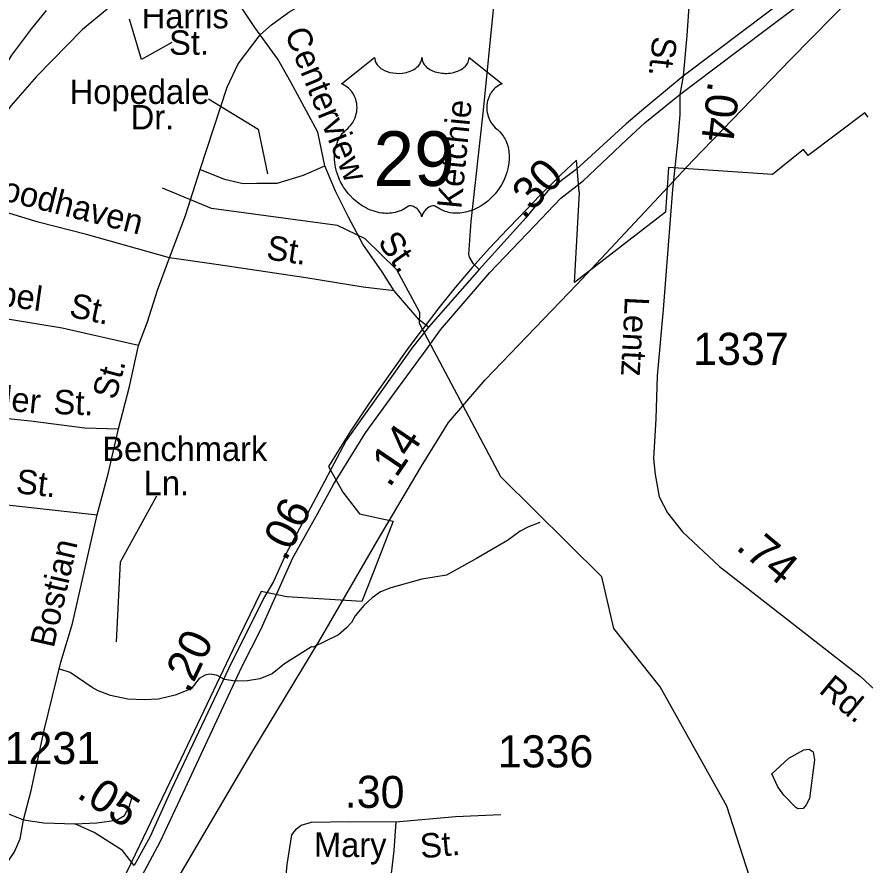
# Model space of a CAD drawing. Extents: x 1473865 to 1648260, y 639067 to 773536.
# Drawn here: x 1529591 to 1532892, y 662498 to 665797 of the extents above; entities that cross this region are included whole.
import ezdxf

# ---------------------------------------------------------------- set-up
doc = ezdxf.new("R2010")
doc.units = 0
for name, color, linetype in [('Exist Boundary Political City Limit New', 7, 'Continuous'), ('Exist Hydrographic Misc Water Feature', 7, 'Continuous'), ('Exist Railroad Mainline', 7, 'Continuous'), ('Exist Road Non-System Type 51', 7, 'Continuous'), ('Exist Road Non-System Type 51 Label', 7, 'Continuous'), ('Exist Road Primary NC Attributed', 7, 'Continuous'), ('Exist Road Primary NC Label', 7, 'Continuous'), ('Exist Road Primary US Divided Attributed', 7, 'Continuous'), ('Exist Road Primary US Mileage Hundredths English Label', 7, 'Continuous'), ('Exist Road Primary US Shield CELL', 7, 'Continuous'), ('Exist Road Primary US Shield Number Label', 7, 'Continuous'), ('Exist Road Secondary Mileage Hundredths English Label', 7, 'Continuous'), ('Exist Road Secondary Type 51 Attributed', 7, 'Continuous'), ('Exist Road Secondary Type 51 Label', 7, 'Continuous'), ('Exist Road Secondary Type 51 Number Label', 7, 'Continuous'), ('Exist Utilities Electrical Transmission Line', 7, 'Continuous'), ('Map Preparation Boundary City Limit Buffer Line', 7, 'Continuous')]:
    doc.layers.add(name, color=color, linetype=linetype)

msp = doc.modelspace()

# ---------------------------------------------------------------- linework, layer by layer
at = {"layer": 'Exist Boundary Political City Limit New'}
msp.add_lwpolyline([(1532904, 665407.1), (1532891.6, 665423.8), (1532670.2, 665257.9), (1532652.9, 665281.5), (1532532.2, 665184.6), (1532127.5, 665211.4), (1532115.8, 665037.8), (1531760.6, 664764.6), (1531772.4, 664972.9), (1531780.1, 665114.9), (1531779.8, 665118.5), (1531768.6, 665240.5), (1531708.5, 665183.4), (1531626.5, 665102.3), (1531546.6, 665019.6), (1531499.8, 664972.1), (1531430.1, 664898.2), (1531362.5, 664822.6), (1531296.8, 664745.2), (1531233.1, 664666.1), (1531171.5, 664585.4), (1531168.1, 664580.9), (1531113.1, 664507.5), (1531036.6, 664401.7), (1530962.1, 664294.3), (1530889.9, 664185.4), (1530843.5, 664113), (1530803.4, 664047.7), (1530860, 663947.9), (1530924.9, 663864.7), (1531055, 663835.6), (1530974.6, 663627.9), (1530934, 663522.9), (1530641.2, 663541.7), (1530541, 663562.4), (1530431.5, 663334.5), (1530228.8, 662909.5), (1530068.4, 662573.3), (1529825, 662071.2)], dxfattribs=at)
at = {"layer": 'Exist Hydrographic Misc Water Feature'}
for points in [[(1532906.1, 660749.7), (1532767.1, 660870), (1532769, 661027.6), (1532598, 661799.1), (1532592.1, 661989.7), (1532354.1, 662726.4), (1532094.1, 663191.2), (1531914.1, 663418.1), (1531868, 663619.3), (1531474, 664008), (1531158, 664605.2), (1531159.1, 664647.8), (1531070.1, 664813.7), (1530946.1, 664934.4), (1530839.1, 664985.8), (1530348.1, 665051.5), (1530157.1, 665130.8)], [(1531626, 663830.9), (1531581.8, 663813.7), (1531549.4, 663796.3), (1531500.9, 663760.4), (1531379.7, 663690.6), (1531262.6, 663624.9), (1531166.4, 663610.4), (1531045.8, 663575.9), (1531005.5, 663560.3), (1530973, 663537.2), (1530940.6, 663507.4), (1530908, 663467.9), (1530893.5, 663441.9), (1530873.2, 663420.2), (1530842.7, 663392.9), (1530744, 663344.8), (1530738, 663346.6), (1530633, 663280.6), (1530584.2, 663241.4), (1530536, 663221.8), (1530487.9, 663214.6), (1530439.9, 663213.1), (1530399.8, 663219.6), (1530368.1, 663236.7), (1530340.1, 663240.6), (1530324.2, 663236.8), (1530299.9, 663223.3), (1530269.1, 663183.7), (1530206.9, 663158.7), (1530142.6, 663143.6), (1530086.5, 663140.6), (1530022.6, 663143.6), (1529954.8, 663157.3), (1529906.9, 663175.4), (1529883.2, 663188.2), (1529798, 663247.4), (1529758.3, 663259.7)], [(1532529, 662852.5), (1532595.9, 662913.5), (1532654.4, 662946), (1532674.5, 662948.1), (1532690.3, 662937.9), (1532695.9, 662907.4), (1532675.6, 662756), (1532663, 662731.7), (1532650.8, 662718), (1532630.9, 662716.7), (1532622.9, 662721), (1532575.8, 662769.5), (1532552.2, 662802), (1532529, 662852.5)]]:
    msp.add_lwpolyline(points, dxfattribs=at)
at = {"layer": 'Exist Railroad Mainline'}
for points in [[(1530926.8, 666356.8), (1530822.2, 666316.7), (1530576.4, 666225.2), (1530437.6, 666167.6), (1530362.8, 666131.1), (1530255.8, 666075), (1530170.8, 666016.5), (1530073.6, 665938.2), (1529941.5, 665826.6), (1529846.2, 665748.3)], [(1529846.2, 665748.3), (1529666.8, 665565.3), (1529566.7, 665451.2), (1529369.8, 665182.9), (1529304.9, 665100.1), (1529183, 664856), (1529102.3, 664677.8), (1528978.8, 664381.5), (1528863.4, 664114.1), (1528742, 663808.4), (1528627.2, 663534.4), (1528527.2, 663308.3), (1528456.6, 663151.6)]]:
    msp.add_lwpolyline(points, dxfattribs=at)
at = {"layer": 'Exist Road Non-System Type 51'}
for p, q in [((1531156, 664619.5), (1531059.7, 664731.5)), ((1531193.4, 664590.1), (1531156, 664619.5)), ((1529807, 663438), (1529903.2, 663860))]:
    msp.add_line(p, q, dxfattribs=at)
for points in [[(1530537.1, 665727.2), (1530582.1, 665766.4), (1530648.9, 665816.1), (1530808.5, 665909.8), (1530962.2, 665999), (1531071.3, 666041.2), (1531184.7, 666092.6), (1531474.6, 666125.3)], [(1531353, 664863.1), (1531350.5, 664873.8), (1531358.9, 665001.6), (1531407.3, 665434.7), (1531447.1, 665839.9), (1531472.5, 666019.3), (1531474.6, 666125.3)], [(1530537.1, 665727.2), (1530516.5, 665756.5), (1530431.8, 665885.8), (1530371, 665983.7), (1530303.6, 666049.3)], [(1530304.8, 665204.4), (1530409, 665524.5), (1530452.4, 665615.2), (1530537.1, 665727.2)], [(1530789.2, 665218.6), (1530762.5, 665348.5), (1530656.6, 665544.1), (1530606.6, 665633.2), (1530537.1, 665727.2)], [(1530304.8, 665204.4), (1530399.3, 665166.4), (1530471, 665149), (1530524.2, 665150.1), (1530603.9, 665150.3), (1530706.4, 665182.3), (1530789.2, 665218.6)], [(1531059.7, 664731.5), (1531013.2, 664806.3), (1530937.3, 664913.9), (1530881.4, 665018.9), (1530831.2, 665119.9), (1530789.2, 665218.6)], [(1530185, 664860.7), (1530247.1, 665024.3), (1530304.8, 665204.4)], [(1530185, 664860.7), (1529862.2, 664950.8), (1529673, 664998.4), (1529388.7, 665086)], [(1530064.3, 664519.6), (1530099.3, 664611.2), (1530137.6, 664734.5), (1530185, 664860.7)], [(1531059.7, 664731.5), (1530938.1, 664745.8), (1530714.8, 664782.1), (1530375.8, 664832.8), (1530185, 664860.7)], [(1531389.8, 664814.7), (1531368.6, 664836.4), (1531353, 664863.1)], [(1530064.3, 664519.6), (1529767.2, 664586.7), (1529569.7, 664618.5), (1529370.2, 664646.4), (1529029.5, 664709.1)], [(1529986.5, 664194.5), (1530028.9, 664359.7), (1530064.3, 664519.6)], [(1529004.3, 664296.2), (1529228.2, 664268.7), (1529643.3, 664226.5), (1529855.6, 664199), (1529986.5, 664194.5)], [(1529903.2, 663860), (1529946.2, 664019.2), (1529986.5, 664194.5)], [(1528885.3, 663971.8), (1529599.7, 663894), (1529903.2, 663860)], [(1529616.3, 662673.8), (1529646.6, 662787.3), (1529697, 663022.2), (1529762.1, 663287), (1529807, 663438)], [(1529294.9, 662912), (1529369.9, 662858.5), (1529503.5, 662737.9), (1529558.7, 662697), (1529616.3, 662673.8)], [(1529816.1, 662658), (1529902.2, 662662.3), (1529978.2, 662672.7), (1530009, 662690.3), (1530027.3, 662723.8), (1530038, 662757.6)], [(1529422.8, 662385.6), (1529491.7, 662432.2), (1529542.8, 662491.2), (1529581.9, 662548.5), (1529603, 662600.1), (1529616.3, 662673.8)], [(1529616.3, 662673.8), (1529696.1, 662662.2), (1529816.1, 662658)], [(1531066, 662665.6), (1531057.9, 662553.7), (1531024.3, 662264.4), (1530998.8, 662083.1)]]:
    msp.add_lwpolyline(points, dxfattribs=at)
at = {"layer": 'Exist Road Non-System Type 51 Label'}
for points in [[(1530193.4, 665698.1), (1530075.7, 665631.4), (1530028.6, 665788.4)], [(1530337.2, 665479), (1530529.4, 665361.2), (1530566.6, 665187.5)], [(1530134.3, 663933.1), (1529992.7, 663676.4), (1529976.6, 663366.2)]]:
    msp.add_lwpolyline(points, dxfattribs=at)
at = {"layer": 'Exist Road Primary NC Attributed'}
for points in [[(1531868.6, 667293.4), (1531886.6, 667251.9), (1531899.1, 667198), (1531903.2, 667149.5), (1531907.4, 667084.5), (1531899.1, 667004.3), (1531903.2, 666955.9), (1531908.7, 666915.8), (1531933.6, 666859), (1531998.7, 666733.2), (1532033.2, 666661.2), (1532068.9, 666576.6), (1532163.9, 666323.9), (1532195.2, 666241.2), (1532219.8, 666170.7), (1532225.4, 666121.6), (1532218.8, 666051.6), (1532209.8, 665896.3), (1532198.5, 665725.8), (1532184, 665567.1)], [(1532184, 665567.1), (1532170.6, 665495.5)]]:
    msp.add_lwpolyline(points, dxfattribs=at)
at = {"layer": 'Exist Road Primary US Divided Attributed'}
for points in [[(1532170.6, 665495.5), (1532309.2, 665598.9), (1532508.1, 665749.8), (1532815.5, 665982.4), (1533191, 666269.7), (1533539.7, 666525.7), (1533739.7, 666668.8), (1534015.8, 666847.1)], [(1533782.2, 666765.5), (1533671.6, 666682.8), (1533540.8, 666589.4), (1533178.7, 666317.8), (1532419.8, 665744.2), (1532184, 665567.1)], [(1532184, 665567.1), (1532038.7, 665446.3), (1531962.7, 665381.5), (1531768.3, 665203.7), (1531658, 665121.2), (1531571.9, 665015.4), (1531389.8, 664814.7), (1531193.4, 664590.1), (1531128.4, 664508.4), (1531020.3, 664357.2), (1530872.3, 664149.3), (1530776.5, 663967.6), (1530637.6, 663707.8), (1530590.1, 663601.3), (1530550.4, 663534.6), (1530502.8, 663438.1), (1530427.6, 663288.9), (1530193, 662793.5), (1530109.1, 662609.1), (1530047.1, 662496.1)], [(1530078.2, 662457.3), (1530148.9, 662587.8), (1530245.6, 662796), (1530466.6, 663269.3), (1530541.1, 663417.2), (1530664.5, 663692.4), (1530761, 663863.7), (1530822.9, 663978), (1530947.6, 664179.3), (1531062.5, 664336.8), (1531188, 664506.9), (1531239.5, 664580.5), (1531431.8, 664803.7), (1531605.3, 664985.1), (1531708.5, 665092.1), (1531795.1, 665160.1), (1531965, 665321.1), (1532035.4, 665384.8), (1532170.6, 665495.5)]]:
    msp.add_lwpolyline(points, dxfattribs=at)
at = {"layer": 'Exist Road Primary US Shield CELL'}
msp.add_lwpolyline([(1530983.1, 665639.2), (1530983.4, 665633.9), (1530984.7, 665627.6), (1530985.7, 665624.3), (1530988.7, 665618.1), (1530993.5, 665610.7), (1531000.3, 665603.5), (1531008, 665597.2), (1531013.1, 665593.8), (1531021.9, 665589.1), (1531031.9, 665584.9), (1531043, 665581.7), (1531054.3, 665579.5), (1531066.7, 665578.1), (1531078.9, 665577.9), (1531092.1, 665578.9), (1531106.7, 665581.7), (1531113.4, 665583.4), (1531121, 665586), (1531127.9, 665588.9), (1531135.6, 665593), (1531141.8, 665596.9), (1531146.6, 665600.4), (1531153.4, 665607), (1531158.9, 665613.7), (1531161.1, 665617.5), (1531163.1, 665621.2), (1531165.8, 665628.9), (1531166.6, 665632.3), (1531167.1, 665639.5), (1531167.6, 665633.5), (1531168.2, 665629.8), (1531169.1, 665626.1), (1531170.7, 665622.2), (1531173.4, 665616.8), (1531176.4, 665612.2), (1531182.2, 665605.4), (1531185.7, 665602.1), (1531189, 665599.4), (1531197.7, 665593.4), (1531208, 665588.3), (1531213, 665586.1), (1531218.1, 665584.2), (1531224.7, 665582.3), (1531231.4, 665580.7), (1531238.1, 665579.5), (1531244.9, 665578.5), (1531251.9, 665578), (1531257.6, 665577.9), (1531264.6, 665577.9), (1531271.1, 665578.3), (1531277.7, 665579.1), (1531285, 665580.3), (1531290.8, 665581.6), (1531298.6, 665583.6), (1531305.6, 665586.1), (1531311.7, 665588.8), (1531319.7, 665593), (1531326.1, 665597), (1531330.8, 665600.8), (1531336.5, 665606), (1531341.8, 665612.1), (1531344.9, 665616.6), (1531347.1, 665621.3), (1531349.1, 665626.1), (1531350.4, 665631.3), (1531351, 665635.8), (1531351.1, 665639.6), (1531479.7, 665537.2), (1531476.7, 665536), (1531469.7, 665532.6), (1531464.2, 665529.3), (1531455.3, 665523.1), (1531451.5, 665519.7), (1531447.7, 665516.1), (1531444.2, 665512.3), (1531441.2, 665508.7), (1531437.4, 665503.5), (1531434.1, 665498.4), (1531430.8, 665492.7), (1531428.4, 665487.7), (1531424.5, 665477.4), (1531422.6, 665470.9), (1531421.4, 665465.3), (1531419.9, 665453.9), (1531419.5, 665448.4), (1531419.5, 665443), (1531419.8, 665437.3), (1531420.3, 665431.8), (1531421.3, 665426.1), (1531422.2, 665421.1), (1531423.8, 665414.9), (1531426.1, 665407.8), (1531428.9, 665400.9), (1531434.8, 665389.7), (1531442.3, 665378.3), (1531447.7, 665371.9), (1531453, 665366.5), (1531461, 665359.8), (1531465.3, 665356), (1531470.2, 665351), (1531478.3, 665341.7), (1531481.5, 665337.3), (1531484.8, 665332.3), (1531487.9, 665327.3), (1531490.9, 665321.8), (1531493.3, 665317), (1531497.8, 665306), (1531501.1, 665295.3), (1531502.7, 665289.6), (1531505.1, 665277), (1531506, 665270.8), (1531507, 665258.5), (1531507, 665243.6), (1531505.9, 665229.5), (1531503.2, 665213), (1531501, 665203.1), (1531497.6, 665191.6), (1531494.4, 665181.7), (1531488.5, 665167), (1531483.3, 665156.4), (1531476.5, 665143.9), (1531471.9, 665136.4), (1531466.5, 665128.3), (1531459.7, 665119.1), (1531451.8, 665109.2), (1531442.3, 665098.8), (1531434.7, 665091.1), (1531424.6, 665082.1), (1531418.6, 665077.1), (1531409.9, 665070.6), (1531398.1, 665062.7), (1531386.4, 665055.9), (1531376.4, 665050.8), (1531367.6, 665047), (1531356.2, 665042.7), (1531337.2, 665037.4), (1531330.3, 665036), (1531322.1, 665034.8), (1531314.4, 665034), (1531307, 665033.6), (1531297, 665033.6), (1531287, 665034.3), (1531277.6, 665035.7), (1531267.8, 665037.7), (1531257.6, 665040.8), (1531248.2, 665044.4), (1531238.8, 665049.1), (1531222.9, 665059.1), (1531218.3, 665061.5), (1531215.7, 665062.2), (1531209.6, 665062.5), (1531203.8, 665061.3), (1531197.9, 665058.9), (1531194.3, 665057), (1531189.6, 665053.9), (1531185.9, 665051), (1531181.5, 665046.9), (1531178.5, 665043.4), (1531176.2, 665040.6), (1531171.7, 665033.6), (1531170.1, 665030.2), (1531168.4, 665025.9), (1531167, 665019.5), (1531164.9, 665027.6), (1531162.6, 665032.9), (1531159.8, 665037.4), (1531157, 665041.5), (1531152.5, 665046.6), (1531148.5, 665050.5), (1531143.6, 665054.5), (1531138.5, 665057.6), (1531134.3, 665059.7), (1531130.5, 665061.2), (1531125.9, 665062.3), (1531122.1, 665062.6), (1531119, 665062.5), (1531114.7, 665061.5), (1531108.9, 665057.4), (1531103.4, 665053.6), (1531097.4, 665049.8), (1531090.2, 665046), (1531085, 665043.6), (1531078.8, 665041.2), (1531071.5, 665038.7), (1531063.6, 665036.7), (1531055.5, 665035.1), (1531048.3, 665033.9), (1531040.6, 665033.3), (1531033.7, 665033), (1531026.5, 665033.1), (1531019.8, 665033.6), (1531011.9, 665034.3), (1531002.2, 665035.8), (1530994.2, 665037.6), (1530985.7, 665039.9), (1530976.9, 665042.6), (1530967.6, 665046.2), (1530955.9, 665051.3), (1530947.8, 665055.5), (1530934.9, 665062.8), (1530919.9, 665073.2), (1530908.5, 665082.4), (1530900.2, 665090), (1530888, 665102.4), (1530880.8, 665110.5), (1530869.5, 665125.1), (1530862.3, 665135.7), (1530857.7, 665143.4), (1530850.8, 665155.9), (1530847.1, 665163.7), (1530842.2, 665175.1), (1530838.4, 665185.5), (1530835.2, 665195.4), (1530833.5, 665201.7), (1530831, 665212.7), (1530829.6, 665220.6), (1530828.1, 665231.3), (1530827.3, 665242.6), (1530827.2, 665253), (1530827.4, 665261.7), (1530828.4, 665271.8), (1530830.1, 665282.5), (1530832.2, 665291.7), (1530834, 665298.3), (1530836.8, 665306.4), (1530840.4, 665315.3), (1530844.6, 665323.8), (1530848.7, 665330.8), (1530853.8, 665338.4), (1530858.8, 665344.9), (1530865.4, 665352), (1530872.2, 665358.6), (1530878.5, 665363.7), (1530885.9, 665370.9), (1530889.8, 665375.4), (1530894.5, 665381.5), (1530898.2, 665387.2), (1530901.1, 665392.3), (1530905.1, 665399.8), (1530907.4, 665405.4), (1530910.4, 665414.1), (1530911.8, 665420.2), (1530913.4, 665428), (1530914.4, 665435.4), (1530914.7, 665444.6), (1530914.5, 665452.2), (1530913.5, 665461.1), (1530911.8, 665469.6), (1530909.8, 665477), (1530906.6, 665485.5), (1530903.7, 665491.8), (1530898.8, 665500.2), (1530893.3, 665508), (1530887.7, 665514.4), (1530882, 665520.1), (1530876.5, 665524.4), (1530871.3, 665528.1), (1530864.8, 665532), (1530858.5, 665535.2), (1530854.5, 665536.7)], close=True, dxfattribs=at)
at = {"layer": 'Exist Road Secondary Type 51 Attributed'}
for points in [[(1528155.4, 662915.6), (1528240.1, 663076.6), (1528329.7, 663260.9), (1528472.4, 663552.1), (1528639.9, 663891.1), (1528702.6, 664019.2), (1528775.4, 664187.9), (1528896.7, 664412.2), (1529045.5, 664727.2), (1529084.2, 664799.3), (1529164.6, 664968.3), (1529247.1, 665122.9), (1529302.4, 665216.3), (1529409.2, 665387.8), (1529467.9, 665480.5), (1529570.7, 665648), (1529649.4, 665752.8), (1529706.1, 665822.8)], [(1532170.6, 665495.5), (1532171.7, 665416.1), (1532161.7, 665308.8), (1532143, 665126.3), (1532106.9, 664658.7), (1532083.4, 664401.1), (1532078.3, 664233.3), (1532068.2, 664079.5), (1532074.6, 664016.8), (1532090.8, 663930.6), (1532122.8, 663867.6), (1532181, 663794.3), (1532325.8, 663659.4), (1532872.6, 663232), (1532986.3, 663128), (1533088.9, 663051.9), (1533203.1, 662966.2), (1533368.9, 662841.9), (1533414.5, 662802.7), (1533550.3, 662753.1), (1533683.1, 662737), (1533807.2, 662723.9), (1533912.2, 662719.2)], [(1530123, 662398.1), (1530217, 662396.2), (1530448.6, 662381.7), (1530630.5, 662374), (1530642.9, 662499.8), (1530661.2, 662615.5), (1530679.5, 662639.2), (1530697.8, 662652.8), (1530738, 662664), (1530886.2, 662667), (1531066, 662665.6), (1531298.6, 662687.1), (1531474.6, 662694.6)], [(1530047.1, 662496.1), (1530001.6, 662553.8), (1529891.4, 662624.5), (1529816.1, 662658)]]:
    msp.add_lwpolyline(points, dxfattribs=at)
at = {"layer": 'Exist Utilities Electrical Transmission Line'}
msp.add_lwpolyline([(1529930.4, 661960.3), (1530218.8, 662448.6), (1530505.4, 662935.4), (1530767.1, 663368.6), (1530998.2, 663766.5), (1531165.2, 664049.5), (1531270.3, 664219.6), (1531413.1, 664385), (1531769.8, 664756.6), (1532222.3, 665238.4), (1532603.3, 665633.7), (1532929.1, 665965.7), (1533055.2, 666085.4), (1533297.1, 666301), (1534192, 666921.1), (1534446.9, 667076.4), (1534621.6, 667345.2), (1534910.7, 667748), (1535121.9, 668032.3), (1535236.6, 668194.2), (1535481, 668435.8), (1535983.6, 668928.7), (1536386.8, 669337.4)], dxfattribs=at)
at = {"layer": 'Map Preparation Boundary City Limit Buffer Line'}
msp.add_lwpolyline([(1532904, 665407.1), (1532891.6, 665423.8), (1532670.2, 665257.9), (1532652.9, 665281.5), (1532532.2, 665184.6), (1532127.5, 665211.4), (1532115.8, 665037.8), (1531760.6, 664764.6), (1531772.4, 664972.9), (1531780.1, 665114.9), (1531779.8, 665118.5), (1531768.6, 665240.5), (1531708.5, 665183.4), (1531626.5, 665102.3), (1531546.6, 665019.6), (1531499.8, 664972.1), (1531430.1, 664898.2), (1531362.5, 664822.6), (1531296.8, 664745.2), (1531233.1, 664666.1), (1531171.5, 664585.4), (1531168.1, 664580.9), (1531113.1, 664507.5), (1531036.6, 664401.7), (1530962.1, 664294.3), (1530889.9, 664185.4), (1530843.5, 664113), (1530803.4, 664047.7), (1530860, 663947.9), (1530924.9, 663864.7), (1531055, 663835.6), (1530974.6, 663627.9), (1530934, 663522.9), (1530641.2, 663541.7), (1530541, 663562.4), (1530431.5, 663334.5), (1530228.8, 662909.5), (1530068.4, 662573.3), (1529825, 662071.2)], dxfattribs=at)

# ---------------------------------------------------------------- texts
at = {"layer": 'Exist Road Non-System Type 51 Label'}
for s, p in [('Harris', (1530076.6, 665753.1)), ('St.', (1530183.1, 665650)), ('Hopedale', (1529796.5, 665458.9)), ('Dr.', (1530033.8, 665359.7)), ('Benchmark', (1529923.1, 664069.5)), ('Ln.', (1530084.5, 663936.7))]:
    msp.add_text(s, height=95, dxfattribs=at).set_placement(p)
for s, rotation, p in [('Centerview', 292.2225, (1530631.5, 665735.1)), ('Ketchie', 84.3907, (1531320.5, 665048.7)), ('Woodhaven', 345.8625, (1529410, 665115.4)), ('St.', 351.4993, (1530558.5, 664855.2)), ('St.', 305.1912, (1530992.4, 664921.2)), ('Chapel', 352.0586, (1529283.6, 664708.1)), ('St.', 347.8393, (1529790.5, 664632.1)), ('Blackwelder', 354.1969, (1528996.9, 664322.1)), ('St.', 74.8742, (1529974.8, 664304.2)), ('St.', 357.8261, (1529732.2, 664252.9)), ('St.', 353.6196, (1529584.3, 663945.2)), ('Bostian', 77.1645, (1529734, 663339.3))]:
    msp.add_text(s, height=95, rotation=rotation, dxfattribs=at).set_placement(p)
at = {"layer": 'Exist Road Primary NC Label'}
msp.add_text('St.', height=95, rotation=263.9171, dxfattribs=at).set_placement((1532066, 665724.6))
at = {"layer": 'Exist Road Primary US Mileage Hundredths English Label'}
for s, rotation, p in [('.30', 46.0614, (1531564.1, 665005.1)), ('.14', 55.82, (1531041.3, 663962.5)), ('.06', 63.7636, (1530637.7, 663675.5)), ('.20', 64.5476, (1530259.2, 663162.3))]:
    msp.add_text(s, height=125, rotation=rotation, dxfattribs=at).set_placement(p)
at = {"layer": 'Exist Road Primary US Shield Number Label'}
msp.add_text('29', height=212.5, dxfattribs=at).set_placement((1530978.8, 665139.9))
at = {"layer": 'Exist Road Secondary Mileage Hundredths English Label'}
for s, rotation, p in [('.04', 263.5305, (1532281.3, 665550.2)), ('.74', 320.3058, (1532385.2, 663729)), ('.05', 327.317, (1529819.2, 662763.4)), ('.30', 359.5454, (1530866.7, 662720.9))]:
    msp.add_text(s, height=125, rotation=rotation, dxfattribs=at).set_placement(p)
at = {"layer": 'Exist Road Secondary Type 51 Label'}
for s, rotation, p in [('Lentz', 267.1292, (1531957.6, 664710.7)), ('Rd.', 320.3058, (1532707.9, 663171.6)), ('Mary', 359.5454, (1530746.8, 662530)), ('St.', 5.2876, (1531164.5, 662523.5))]:
    msp.add_text(s, height=95, rotation=rotation, dxfattribs=at).set_placement(p)
at = {"layer": 'Exist Road Secondary Type 51 Number Label'}
for s, p in [('1337', (1532223, 664443.4)), ('1231', (1529543, 662890.6)), ('1336', (1531462.3, 662877.6))]:
    msp.add_text(s, height=125, dxfattribs=at).set_placement(p)

doc.saveas('drawing.dxf')
